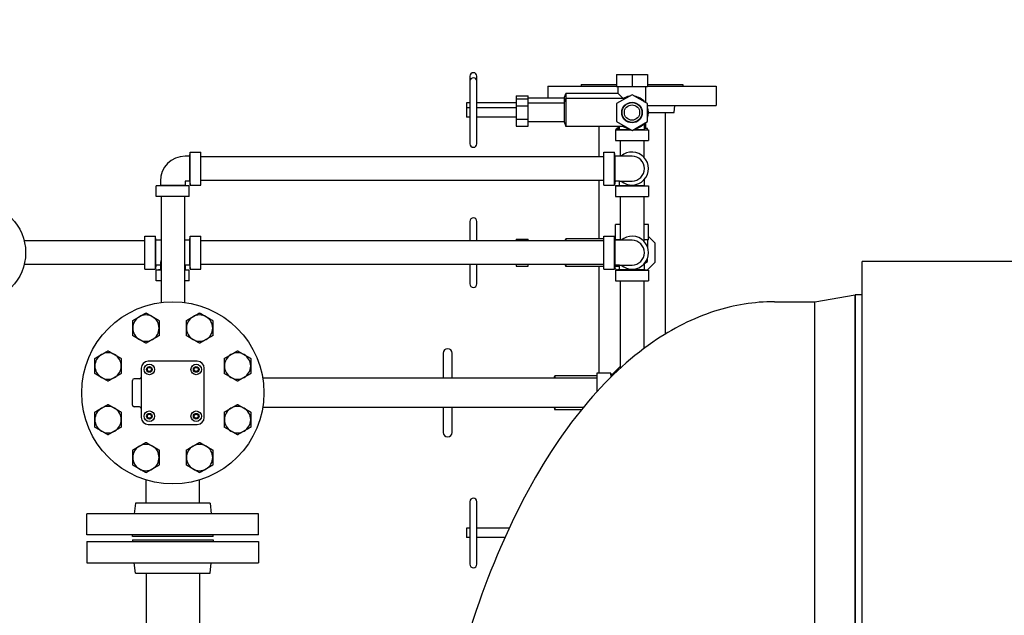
# Model space of a CAD drawing. Header units: inches. Extents: x 36 to 1719, y -84 to 1122.
# Tile 500 of 571: x 709 to 744, y 884 to 905. Entities that reach past the tile are written whole.
import ezdxf

# ---------------------------------------------------------------- set-up
doc = ezdxf.new("R2010")
doc.units = ezdxf.units.IN
doc.header["$LTSCALE"] = 48
doc.header["$MEASUREMENT"] = 0
doc.layers.add('Dimension (ANSI)', color=7, linetype='Continuous', lineweight=25)
doc.layers.add('Visible (ANSI)', color=7, linetype='Continuous', lineweight=30)
doc.styles.add('Note Text (ANSI)', font='tahoma.ttf')
doc.dimstyles.new('Architectural (ANSI)', dxfattribs={"dimscale": 48, "dimtxt": 0.125, "dimasz": 0.098425, "dimexe": 0.125, "dimexo": 0.0625, "dimgap": 0.031496, "dimtad": 0, "dimtih": 1, "dimtoh": 1, "dimdec": 4, "dimrnd": 1e-08, "dimzin": 3, "dimdsep": 46, "dimlunit": 4, "dimtxsty": 'Note Text (ANSI)', "dimcen": 0.09, "dimdle": 0.393701, "dimclrd": 256, "dimclre": 256, "dimclrt": 256, "dimadec": 0, "dimazin": 3, "dimtfac": 0.96, "dimtofl": 0, "dimtmove": 0, "dimatfit": 3, "dimfxl": 1, "dimfrac": 2, "dimtolj": 1, "dimtzin": 12, "dimlwd": -1, "dimlwe": -1, "dimarcsym": 0})

# ---------------------------------------------------------------- blocks, each defined once
blk = doc.blocks.new('*D22')
at = {"layer": 'Defpoints', "color": 0, "transparency": 16777216}
for p in [(702.014, 1001.053), (609.741, 760.491), (738.918, 760.491)]:
    blk.add_point(p, dxfattribs=at)
at = {"layer": 'Dimension (ANSI)', "transparency": 16777216}
for p, q in [((699.014, 1001.053), (603.741, 1001.053)), ((609.741, 996.328), (609.741, 900.572)), ((609.741, 765.216), (609.741, 889.973)), ((735.918, 760.491), (603.741, 760.491))]:
    blk.add_line(p, q, dxfattribs=at)
for points in [[(608.953, 996.328), (610.528, 996.328), (609.741, 1001.053)], [(608.953, 765.216), (610.528, 765.216), (609.741, 760.491)]]:
    blk.add_solid(points, dxfattribs=at)
at = {"layer": 'Dimension (ANSI)', "transparency": 16777216, "insert": (589.782, 899.06), "char_height": 6, "attachment_point": 1, "style": 'Note Text (ANSI)'}
blk.add_mtext('\\A1;20\'-0 9/16"', dxfattribs=at)

msp = doc.modelspace()

# ---------------------------------------------------------------- linework, layer by layer
at = {"layer": 'Visible (ANSI)'}
for p, q in [((724.93171, 903.10114), (724.93171, 902.92004)), ((725.17974, 902.92004), (725.17974, 903.10114)), ((730.16203, 903.1661), (730.16203, 902.73303)), ((730.16203, 903.1661), (730.71321, 903.1661)), ((730.71321, 903.1661), (731.26439, 903.1661)), ((730.71321, 903.1661), (730.71321, 902.73303)), ((731.26439, 903.1661), (731.26439, 902.73303)), ((724.93171, 902.92004), (724.93171, 900.68776)), ((725.17974, 900.68776), (725.17974, 902.92004)), ((727.71321, 902.7439), (730.16203, 902.7439)), ((727.71321, 902.7439), (727.71321, 902.31965)), ((728.90321, 902.8039), (730.16203, 902.8039)), ((728.90321, 902.8039), (728.90321, 902.7439)), ((730.16203, 902.73303), (730.71321, 902.73303)), ((730.21714, 902.48106), (730.21714, 902.73303)), ((730.71321, 902.73303), (731.26439, 902.73303)), ((731.20927, 902.15394), (731.20927, 902.73303)), ((731.26439, 902.8039), (732.52321, 902.8039)), ((731.26439, 902.7439), (733.71321, 902.7439)), ((732.52321, 902.8039), (732.52321, 902.7439)), ((733.71321, 902.7439), (733.71321, 902.0539)), ((726.57935, 902.40331), (726.57935, 902.28692)), ((726.57935, 902.40331), (727.01242, 902.40331)), ((726.57935, 902.28692), (727.01242, 902.28692)), ((726.57935, 902.28692), (726.57935, 902.04541)), ((727.01242, 902.28692), (727.01242, 902.40331)), ((728.29195, 902.31965), (727.01242, 902.31965)), ((727.01242, 902.04541), (727.01242, 902.28692)), ((728.29195, 902.31965), (728.351, 902.48106)), ((728.29195, 902.31965), (728.29195, 902.13854)), ((728.29195, 902.13854), (728.351, 902.29996)), ((728.351, 902.48106), (728.351, 902.29996)), ((730.21714, 902.48106), (728.351, 902.48106)), ((728.351, 902.29996), (728.351, 901.30783)), ((730.47005, 902.29996), (728.351, 902.29996)), ((730.71321, 902.44035), (730.16203, 902.12212)), ((730.3976, 902.30061), (730.21714, 902.48106)), ((731.26439, 902.12212), (730.71321, 902.44035)), ((724.80769, 902.15232), (724.80769, 901.97122)), ((724.93171, 902.15232), (724.80769, 902.15232)), ((724.80769, 901.97122), (724.80769, 901.63657)), ((724.93171, 901.97122), (724.80769, 901.97122)), ((726.57935, 902.15232), (725.17974, 902.15232)), ((726.57935, 901.97122), (725.17974, 901.97122)), ((726.57935, 902.04541), (727.01242, 902.04541)), ((726.57935, 902.04541), (726.57935, 901.56239)), ((728.29195, 902.13854), (727.01242, 902.13854)), ((727.01242, 901.56239), (727.01242, 902.04541)), ((728.29195, 902.13854), (728.29195, 901.46925)), ((730.16203, 902.12212), (730.16203, 901.48567)), ((731.26439, 901.48567), (731.26439, 902.12212)), ((731.26439, 902.0539), (733.71321, 902.0539)), ((732.21251, 901.8039), (732.24321, 902.0539)), ((724.93171, 901.63657), (724.80769, 901.63657)), ((726.57935, 901.63657), (725.17974, 901.63657)), ((726.57935, 901.56239), (726.57935, 901.32088)), ((726.57935, 901.56239), (727.01242, 901.56239)), ((727.01242, 901.32088), (727.01242, 901.56239)), ((731.30171, 901.8039), (732.21251, 901.8039)), ((731.90071, 901.8039), (731.90071, 893.8998)), ((726.57935, 901.32088), (727.01242, 901.32088)), ((728.29195, 901.46925), (727.01242, 901.46925)), ((728.29195, 901.46925), (728.351, 901.30783)), ((730.47005, 901.30783), (728.351, 901.30783)), ((729.52571, 901.30783), (729.52571, 900.2239)), ((730.27021, 901.1979), (730.12471, 901.1839)), ((730.16203, 901.48567), (730.71321, 901.16745)), ((730.16203, 901.18749), (730.16203, 901.23697)), ((730.27021, 901.23697), (730.16203, 901.23697)), ((730.21714, 901.23697), (730.21714, 901.30783)), ((730.27021, 901.1979), (730.27021, 901.30783)), ((730.27021, 901.1979), (730.66047, 901.1979)), ((730.71321, 901.16745), (731.26439, 901.48567)), ((730.76595, 901.1979), (731.15621, 901.1979)), ((731.15621, 901.3609), (731.15621, 901.41649)), ((731.15621, 901.1979), (731.15621, 901.3609)), ((731.26439, 901.23697), (731.15621, 901.23697)), ((731.15621, 901.1979), (731.30171, 901.1839)), ((731.20927, 901.23697), (731.20927, 901.45385)), ((731.26439, 901.18749), (731.26439, 901.23697)), ((730.12471, 901.1839), (730.68472, 901.1839)), ((730.12471, 901.1839), (730.12471, 900.8039)), ((730.7417, 901.1839), (731.30171, 901.1839)), ((731.30171, 901.1839), (731.30171, 900.8039)), ((730.12471, 900.8039), (731.30171, 900.8039)), ((730.29321, 900.8039), (730.29321, 900.2469)), ((731.13321, 900.8039), (731.13321, 900.21613)), ((714.93921, 900.2469), (714.77621, 900.2469)), ((714.93921, 900.2469), (714.95321, 900.3924)), ((714.93921, 899.3609), (714.93921, 900.2469)), ((714.95321, 899.2154), (714.95321, 900.3924)), ((714.95321, 900.3924), (715.33321, 900.3924)), ((715.33321, 899.2154), (715.33321, 900.3924)), ((729.71321, 900.2239), (715.33321, 900.2239)), ((729.71321, 899.2154), (729.71321, 900.3924)), ((729.71321, 900.3924), (730.09321, 900.3924)), ((730.09321, 899.2154), (730.09321, 900.3924)), ((730.10721, 900.2469), (730.09321, 900.3924)), ((730.10721, 899.3609), (730.10721, 900.2469)), ((730.27021, 900.2469), (730.10721, 900.2469)), ((730.71321, 900.2469), (730.27021, 900.2469)), ((713.89021, 899.1979), (713.74471, 899.1839)), ((714.92171, 899.1839), (713.74471, 899.1839)), ((713.74471, 898.8039), (713.74471, 899.1839)), ((713.89021, 899.3609), (713.89021, 899.1979)), ((714.77621, 899.1979), (713.89021, 899.1979)), ((714.77621, 899.3609), (714.77621, 899.1979)), ((714.93921, 899.3609), (714.77621, 899.3609)), ((714.77621, 899.1979), (714.92171, 899.1839)), ((714.92171, 898.8039), (714.92171, 899.1839)), ((714.93921, 899.3609), (714.95321, 899.2154)), ((714.95321, 899.2154), (715.33321, 899.2154)), ((729.71321, 899.3839), (715.33321, 899.3839)), ((729.52571, 899.3839), (729.52571, 897.29996)), ((729.71321, 899.2154), (730.09321, 899.2154)), ((730.10721, 899.3609), (730.09321, 899.2154)), ((730.27021, 899.3609), (730.10721, 899.3609)), ((730.27021, 899.1979), (730.12471, 899.1839)), ((730.12471, 899.1839), (731.30171, 899.1839)), ((730.12471, 899.1839), (730.12471, 898.8039)), ((730.27021, 899.3609), (730.71321, 899.3609)), ((730.27021, 899.1979), (730.27021, 899.3609)), ((730.27021, 899.1979), (731.15621, 899.1979)), ((731.15621, 899.3609), (731.15621, 899.41649)), ((731.15621, 899.1979), (731.15621, 899.3609)), ((731.15621, 899.1979), (731.30171, 899.1839)), ((731.30171, 899.1839), (731.30171, 898.8039)), ((714.92171, 898.8039), (713.74471, 898.8039)), ((713.91321, 898.8039), (713.91321, 895.02665)), ((714.75321, 898.8039), (714.75321, 895.02665)), ((730.12471, 898.8039), (731.30171, 898.8039)), ((730.29321, 898.8039), (730.29321, 897.2469)), ((731.13321, 898.8039), (731.13321, 897.21613)), ((724.93171, 897.92004), (724.93171, 897.2239)), ((725.17974, 897.2239), (725.17974, 897.92004)), ((730.29321, 897.8039), (730.12471, 897.8039)), ((730.12471, 897.2629), (730.12471, 897.8039)), ((731.30171, 897.8039), (731.13321, 897.8039)), ((731.30171, 897.2629), (731.30171, 897.8039)), ((713.33321, 896.2154), (713.33321, 897.3924)), ((713.33321, 897.3924), (713.71321, 897.3924)), ((713.71321, 896.2154), (713.71321, 897.3924)), ((713.72721, 897.2469), (713.71321, 897.3924)), ((714.93921, 897.2469), (714.95321, 897.3924)), ((714.95321, 896.2154), (714.95321, 897.3924)), ((714.95321, 897.3924), (715.33321, 897.3924)), ((715.33321, 896.2154), (715.33321, 897.3924)), ((729.71321, 896.2154), (729.71321, 897.3924)), ((729.71321, 897.3924), (730.09321, 897.3924)), ((730.09321, 896.2154), (730.09321, 897.3924)), ((730.10721, 897.2469), (730.09321, 897.3924)), ((730.12471, 897.38463), (730.09665, 897.35658)), ((731.53998, 897.14636), (731.30171, 897.38463)), ((713.33321, 897.2239), (709.03206, 897.2239)), ((713.72721, 896.3609), (713.72721, 897.2469)), ((713.89021, 897.2469), (713.72721, 897.2469)), ((713.91321, 897.2469), (713.89021, 897.2469)), ((714.93921, 897.2469), (714.77621, 897.2469)), ((714.93921, 896.3609), (714.93921, 897.2469)), ((729.71321, 897.2239), (715.33321, 897.2239)), ((726.57935, 897.28692), (727.01242, 897.28692)), ((726.57935, 897.28692), (726.57935, 897.2239)), ((727.01242, 897.2239), (727.01242, 897.28692)), ((728.32317, 897.2239), (728.351, 897.29996)), ((728.351, 897.29996), (728.351, 897.2239)), ((729.71321, 897.29996), (728.351, 897.29996)), ((730.12471, 897.29996), (730.1021, 897.29996)), ((730.10721, 896.3609), (730.10721, 897.2469)), ((730.27021, 897.2469), (730.10721, 897.2469)), ((730.29321, 897.2629), (730.12471, 897.2629)), ((730.14946, 897.2469), (730.14946, 897.2629)), ((730.71321, 897.2469), (730.27021, 897.2469)), ((731.30171, 897.2629), (731.13321, 897.2629)), ((731.27696, 896.97277), (731.27696, 897.2629)), ((731.53998, 896.46144), (731.53998, 897.14636)), ((713.33321, 896.3839), (709.03206, 896.3839)), ((713.72721, 896.3609), (713.71321, 896.2154)), ((713.89021, 896.3609), (713.72721, 896.3609)), ((713.89021, 896.3609), (713.89021, 896.1979)), ((714.77621, 896.3609), (714.77621, 896.1979)), ((714.93921, 896.3609), (714.77621, 896.3609)), ((714.93921, 896.3609), (714.95321, 896.2154)), ((729.71321, 896.3839), (715.33321, 896.3839)), ((724.93171, 896.3839), (724.93171, 895.68776)), ((725.17974, 895.68776), (725.17974, 896.3839)), ((726.57935, 896.3839), (726.57935, 896.32088)), ((726.57935, 896.32088), (727.01242, 896.32088)), ((727.01242, 896.32088), (727.01242, 896.3839)), ((728.32317, 896.3839), (728.351, 896.30783)), ((728.351, 896.3839), (728.351, 896.30783)), ((729.71321, 896.30783), (728.351, 896.30783)), ((729.52571, 896.30783), (729.52571, 892.5044)), ((730.10721, 896.3609), (730.09321, 896.2154)), ((730.27021, 896.30783), (730.1021, 896.30783)), ((730.27021, 896.3609), (730.10721, 896.3609)), ((730.27021, 896.3609), (730.71321, 896.3609)), ((730.27021, 896.1979), (730.27021, 896.3609)), ((731.15621, 896.3609), (731.15621, 896.41649)), ((731.15621, 896.1979), (731.15621, 896.3609)), ((731.1674, 896.42968), (731.26439, 896.48567)), ((731.26439, 896.48567), (731.26439, 896.59767)), ((731.26588, 896.18734), (731.53998, 896.46144)), ((783.97918, 896.4914), (738.91768, 896.4914)), ((738.91768, 838.7154), (738.91768, 896.4914)), ((713.33321, 896.2154), (713.71321, 896.2154)), ((713.89021, 896.1979), (713.74471, 896.1839)), ((713.91321, 896.1839), (713.74471, 896.1839)), ((713.74471, 895.8039), (713.74471, 896.1839)), ((713.91321, 896.1979), (713.89021, 896.1979)), ((714.77621, 896.1979), (714.75321, 896.1979)), ((714.92171, 896.1839), (714.75321, 896.1839)), ((714.77621, 896.1979), (714.92171, 896.1839)), ((714.92171, 895.8039), (714.92171, 896.1839)), ((714.95321, 896.2154), (715.33321, 896.2154)), ((729.71321, 896.2154), (730.09321, 896.2154)), ((730.09665, 896.25122), (730.16053, 896.18734)), ((730.27021, 896.1979), (730.12471, 896.1839)), ((730.12471, 896.1839), (731.30171, 896.1839)), ((730.12471, 896.1839), (730.12471, 895.8039)), ((730.27021, 896.1979), (731.15621, 896.1979)), ((731.15621, 896.1979), (731.30171, 896.1839)), ((731.30171, 896.1839), (731.30171, 895.8039)), ((713.91321, 895.8039), (713.74471, 895.8039)), ((714.92171, 895.8039), (714.75321, 895.8039)), ((730.12471, 895.8039), (731.30171, 895.8039)), ((730.29321, 895.8039), (730.29321, 892.68089)), ((731.13321, 895.8039), (731.13321, 893.3788)), ((737.23253, 895.0539), (738.66966, 895.3039)), ((738.66966, 895.3039), (738.66966, 845.3039)), ((738.91768, 895.3039), (738.66966, 895.3039)), ((738.66966, 845.3039), (738.66966, 895.3039)), ((735.79268, 895.0539), (737.23253, 895.0539)), ((737.23253, 845.5539), (737.23253, 895.0539)), ((737.23253, 845.5539), (737.23253, 895.0539)), ((723.98092, 893.22122), (723.98092, 892.3289)), ((724.29588, 892.3289), (724.29588, 893.22122)), ((715.20821, 892.9289), (713.45821, 892.9289)), ((713.20821, 892.6789), (713.20821, 890.9289)), ((715.45821, 890.9289), (715.45821, 892.6789)), ((727.93739, 892.3289), (727.9573, 892.40626)), ((727.9573, 892.40626), (727.9573, 892.3289)), ((729.46321, 892.40626), (727.9573, 892.40626)), ((729.46321, 892.5044), (729.46321, 891.84693)), ((729.96321, 892.5044), (729.46321, 892.5044)), ((729.96321, 892.5044), (729.96321, 892.3674)), ((729.97495, 892.37896), (729.96321, 892.5044)), ((730.29321, 892.748), (729.9706, 892.4254)), ((730.00282, 892.40626), (729.9724, 892.40626)), ((712.89571, 891.3664), (712.89571, 892.2414)), ((713.14571, 892.3039), (712.95821, 892.3039)), ((729.46321, 892.3289), (717.54052, 892.3289)), ((713.14571, 891.3039), (712.95821, 891.3039)), ((728.97228, 891.2789), (717.54052, 891.2789)), ((723.98092, 891.2789), (723.98092, 890.38657)), ((724.29588, 890.38657), (724.29588, 891.2789)), ((727.93739, 891.2789), (727.9573, 891.20154)), ((727.9573, 891.2789), (727.9573, 891.20154)), ((728.90917, 891.20154), (727.9573, 891.20154)), ((713.45821, 890.6789), (715.20821, 890.6789)), ((713.38321, 887.8689), (713.38321, 888.69584)), ((715.28321, 887.8689), (715.28321, 888.69584)), ((713.00486, 887.8689), (712.95821, 887.4889)), ((715.66155, 887.8689), (713.00486, 887.8689)), ((715.66155, 887.8689), (715.70821, 887.4889)), ((724.93171, 887.92004), (724.93171, 885.68776)), ((725.17974, 885.68776), (725.17974, 887.92004)), ((717.39321, 887.4889), (711.27321, 887.4889)), ((711.27321, 886.7389), (711.27321, 887.4889)), ((717.39321, 886.7389), (717.39321, 887.4889)), ((724.80769, 886.97122), (724.80769, 886.63657)), ((724.93171, 886.97122), (724.80769, 886.97122)), ((726.32851, 886.97122), (725.17974, 886.97122)), ((717.39321, 886.7389), (711.27321, 886.7389)), ((711.27321, 886.4939), (717.39321, 886.4939)), ((711.27321, 886.4939), (711.27321, 885.7439)), ((712.89321, 886.6789), (712.89321, 886.7389)), ((715.77321, 886.6789), (712.89321, 886.6789)), ((712.89321, 886.5539), (715.77321, 886.5539)), ((712.89321, 886.5539), (712.89321, 886.4939)), ((715.77321, 886.6789), (715.77321, 886.7389)), ((715.77321, 886.5539), (715.77321, 886.4939)), ((717.39321, 886.4939), (717.39321, 885.7439)), ((724.93171, 886.63657), (724.80769, 886.63657)), ((726.17562, 886.63657), (725.17974, 886.63657)), ((711.27321, 885.7439), (717.39321, 885.7439)), ((713.00486, 885.3639), (712.95821, 885.7439)), ((715.66155, 885.3639), (715.70821, 885.7439)), ((713.00486, 885.3639), (715.66155, 885.3639)), ((713.38321, 885.3639), (713.38321, 882.6839)), ((715.28321, 885.3639), (715.28321, 882.6839))]:
    msp.add_line(p, q, dxfattribs=at)
for centre, radius in [((730.71321, 901.8039), 0.36675), ((730.71321, 901.8039), 0.35322), ((730.71321, 901.8039), 0.273), ((707.33321, 896.8039), 1.75), ((714.33321, 891.8039), 3.25), ((713.49821, 892.6389), 0.1875), ((715.16821, 892.6389), 0.1875), ((713.49821, 892.6389), 0.1005), ((713.49821, 892.6389), 0.0725), ((715.16821, 892.6389), 0.1005), ((715.16821, 892.6389), 0.0725), ((713.49821, 890.9689), 0.1875), ((713.49821, 890.9689), 0.1005), ((713.49821, 890.9689), 0.0725), ((715.16821, 890.9689), 0.1875), ((715.16821, 890.9689), 0.1005), ((715.16821, 890.9689), 0.0725)]:
    msp.add_circle(centre, radius, dxfattribs=at)
for centre, radius, start, end in [((725.05573, 903.10114), 0.12402, 0, 180), ((725.05573, 902.92004), 0.12402, 0, 180), ((730.71321, 901.8039), 0.5885, 99.485971, 122.549411), ((730.71321, 901.8039), 0.5885, 39.485971, 80.514029), ((730.71321, 901.8039), 0.5885, 339.485971, 20.514029), ((730.71321, 901.8039), 0.5885, 237.450589, 260.514029), ((730.71321, 901.8039), 0.5885, 279.485971, 320.514029), ((725.05573, 900.68776), 0.12402, 180, 0), ((714.77621, 899.3609), 0.886, 90, 180), ((730.71321, 899.8039), 0.5885, 228.830136, 131.169864), ((730.71321, 899.8039), 0.443, 270, 90), ((725.05573, 897.92004), 0.12402, 0, 180), ((730.71321, 896.8039), 0.5885, 228.830136, 131.169864), ((714.77621, 896.3609), 0.886, 90, 91.487529), ((730.71321, 896.8039), 0.443, 270, 90), ((714.77621, 896.3609), 0.886, 166.916357, 180), ((725.05573, 895.68776), 0.12402, 180, 0), ((713.3765, 894.1136), 0.469, 120, 180), ((713.3765, 894.1136), 0.469, 60, 120), ((713.3765, 894.1136), 0.469, 0, 60), ((715.28992, 894.1136), 0.469, 120, 180), ((715.28992, 894.1136), 0.469, 60, 120), ((715.28992, 894.1136), 0.469, 0, 60), ((713.3765, 894.1136), 0.469, 180, 240), ((713.3765, 894.1136), 0.469, 300, 0), ((715.28992, 894.1136), 0.469, 180, 240), ((715.28992, 894.1136), 0.469, 300, 0), ((713.3765, 894.1136), 0.469, 240, 300), ((715.28992, 894.1136), 0.469, 240, 300), ((712.02351, 892.76061), 0.469, 120, 180), ((712.02351, 892.76061), 0.469, 60, 120), ((712.02351, 892.76061), 0.469, 0, 60), ((716.64291, 892.76061), 0.469, 120, 180), ((716.64291, 892.76061), 0.469, 60, 120), ((716.64291, 892.76061), 0.469, 0, 60), ((724.1384, 893.22122), 0.15748, 0, 180), ((712.02351, 892.76061), 0.469, 180, 240), ((712.02351, 892.76061), 0.469, 300, 0), ((713.45821, 892.6789), 0.25, 90, 180), ((715.20821, 892.6789), 0.25, 0, 90), ((716.64291, 892.76061), 0.469, 180, 240), ((716.64291, 892.76061), 0.469, 300, 0), ((712.02351, 892.76061), 0.469, 240, 300), ((712.95821, 892.2414), 0.0625, 90, 180), ((713.14571, 892.3664), 0.0625, 270, 0), ((716.64291, 892.76061), 0.469, 240, 300), ((712.95821, 891.3664), 0.0625, 180, 270), ((712.02351, 890.84719), 0.469, 120, 180), ((712.02351, 890.84719), 0.469, 60, 120), ((712.02351, 890.84719), 0.469, 0, 60), ((713.14571, 891.2414), 0.0625, 0, 90), ((716.64291, 890.84719), 0.469, 120, 180), ((716.64291, 890.84719), 0.469, 60, 120), ((716.64291, 890.84719), 0.469, 0, 60), ((712.02351, 890.84719), 0.469, 180, 240), ((712.02351, 890.84719), 0.469, 300, 0), ((713.45821, 890.9289), 0.25, 180, 270), ((715.20821, 890.9289), 0.25, 270, 0), ((716.64291, 890.84719), 0.469, 180, 240), ((716.64291, 890.84719), 0.469, 300, 0), ((712.02351, 890.84719), 0.469, 240, 300), ((716.64291, 890.84719), 0.469, 240, 300), ((724.1384, 890.38657), 0.15748, 180, 0), ((713.3765, 889.4942), 0.469, 60, 120), ((715.28992, 889.4942), 0.469, 60, 120), ((713.3765, 889.4942), 0.469, 120, 180), ((713.3765, 889.4942), 0.469, 0, 60), ((715.28992, 889.4942), 0.469, 120, 180), ((715.28992, 889.4942), 0.469, 0, 60), ((713.3765, 889.4942), 0.469, 180, 240), ((713.3765, 889.4942), 0.469, 300, 0), ((715.28992, 889.4942), 0.469, 180, 240), ((715.28992, 889.4942), 0.469, 300, 0), ((713.3765, 889.4942), 0.469, 240, 300), ((715.28992, 889.4942), 0.469, 240, 300), ((725.05573, 887.92004), 0.12402, 0, 180), ((725.05573, 885.68776), 0.12402, 180, 0)]:
    msp.add_arc(centre, radius, start, end, dxfattribs=at)
msp.add_open_spline([(735.79268, 895.0539), (735.07374, 895.0539), (734.35519, 894.9382), (732.89767, 894.46848), (732.16163, 894.09735), (730.59336, 893.01633), (729.77623, 892.24919), (728.18896, 890.334), (727.42915, 889.15764), (726.07053, 886.50935), (725.47187, 885.03733), (724.78787, 882.89618), (724.62122, 882.32479), (724.46651, 881.7414)], degree=3, knots=[0, 0, 0, 0, 0.15976447, 0.15976447, 0.33190344, 0.33190344, 0.54283806, 0.54283806, 0.77254656, 0.77254656, 1.00225505, 1.00225505, 1.08314503, 1.08314503, 1.08314503, 1.08314503], dxfattribs=at)
for points in [[(712.9075, 894.38437), (713.03317, 894.45693), (713.142, 894.51976)], [(713.142, 894.51976), (713.25083, 894.5826), (713.3765, 894.65515)], [(713.3765, 894.65515), (713.50217, 894.5826), (713.611, 894.51976)], [(713.611, 894.51976), (713.71983, 894.45693), (713.8455, 894.38437)], [(714.82092, 894.38437), (714.94658, 894.45693), (715.05542, 894.51976)], [(715.05542, 894.51976), (715.16425, 894.5826), (715.28992, 894.65515)], [(715.28992, 894.65515), (715.41558, 894.5826), (715.52442, 894.51976)], [(715.52442, 894.51976), (715.63325, 894.45693), (715.75892, 894.38437)], [(712.9075, 894.1136), (712.9075, 894.23926), (712.9075, 894.38437)], [(713.8455, 894.38437), (713.8455, 894.23926), (713.8455, 894.1136)], [(714.82092, 894.1136), (714.82092, 894.23926), (714.82092, 894.38437)], [(715.75892, 894.38437), (715.75892, 894.23926), (715.75892, 894.1136)], [(712.9075, 893.84282), (712.9075, 893.98793), (712.9075, 894.1136)], [(713.142, 893.70743), (713.03317, 893.77026), (712.9075, 893.84282)], [(713.8455, 893.84282), (713.71983, 893.77026), (713.611, 893.70743)], [(713.8455, 894.1136), (713.8455, 893.98793), (713.8455, 893.84282)], [(714.82092, 893.84282), (714.82092, 893.98793), (714.82092, 894.1136)], [(715.05542, 893.70743), (714.94658, 893.77026), (714.82092, 893.84282)], [(715.75892, 893.84282), (715.63325, 893.77026), (715.52442, 893.70743)], [(715.75892, 894.1136), (715.75892, 893.98793), (715.75892, 893.84282)], [(713.3765, 893.57204), (713.25083, 893.6446), (713.142, 893.70743)], [(713.611, 893.70743), (713.50217, 893.6446), (713.3765, 893.57204)], [(715.28992, 893.57204), (715.16425, 893.6446), (715.05542, 893.70743)], [(715.52442, 893.70743), (715.41558, 893.6446), (715.28992, 893.57204)], [(711.55451, 893.03138), (711.68018, 893.10394), (711.78901, 893.16677)], [(711.78901, 893.16677), (711.89784, 893.22961), (712.02351, 893.30216)], [(712.02351, 893.30216), (712.14918, 893.22961), (712.25801, 893.16677)], [(712.25801, 893.16677), (712.36684, 893.10394), (712.49251, 893.03138)], [(716.17391, 893.03138), (716.29957, 893.10394), (716.40841, 893.16677)], [(716.40841, 893.16677), (716.51724, 893.22961), (716.64291, 893.30216)], [(716.64291, 893.30216), (716.76857, 893.22961), (716.87741, 893.16677)], [(716.87741, 893.16677), (716.98624, 893.10394), (717.11191, 893.03138)], [(711.55451, 892.76061), (711.55451, 892.88627), (711.55451, 893.03138)], [(711.55451, 892.48983), (711.55451, 892.63494), (711.55451, 892.76061)], [(712.49251, 893.03138), (712.49251, 892.88627), (712.49251, 892.76061)], [(712.49251, 892.76061), (712.49251, 892.63494), (712.49251, 892.48983)], [(716.17391, 892.76061), (716.17391, 892.88627), (716.17391, 893.03138)], [(716.17391, 892.48983), (716.17391, 892.63494), (716.17391, 892.76061)], [(717.11191, 893.03138), (717.11191, 892.88627), (717.11191, 892.76061)], [(717.11191, 892.76061), (717.11191, 892.63494), (717.11191, 892.48983)], [(711.78901, 892.35444), (711.68018, 892.41727), (711.55451, 892.48983)], [(712.49251, 892.48983), (712.36684, 892.41727), (712.25801, 892.35444)], [(716.40841, 892.35444), (716.29957, 892.41727), (716.17391, 892.48983)], [(717.11191, 892.48983), (716.98624, 892.41727), (716.87741, 892.35444)], [(712.02351, 892.21905), (711.89784, 892.29161), (711.78901, 892.35444)], [(712.25801, 892.35444), (712.14918, 892.29161), (712.02351, 892.21905)], [(716.64291, 892.21905), (716.51724, 892.29161), (716.40841, 892.35444)], [(716.87741, 892.35444), (716.76857, 892.29161), (716.64291, 892.21905)], [(711.78901, 891.25336), (711.89784, 891.31619), (712.02351, 891.38874)], [(712.02351, 891.38874), (712.14918, 891.31619), (712.25801, 891.25336)], [(716.40841, 891.25336), (716.51724, 891.31619), (716.64291, 891.38874)], [(716.64291, 891.38874), (716.76857, 891.31619), (716.87741, 891.25336)], [(711.55451, 891.11797), (711.68018, 891.19052), (711.78901, 891.25336)], [(711.55451, 890.84719), (711.55451, 890.97286), (711.55451, 891.11797)], [(712.25801, 891.25336), (712.36684, 891.19052), (712.49251, 891.11797)], [(712.49251, 891.11797), (712.49251, 890.97286), (712.49251, 890.84719)], [(716.17391, 891.11797), (716.29957, 891.19052), (716.40841, 891.25336)], [(716.17391, 890.84719), (716.17391, 890.97286), (716.17391, 891.11797)], [(716.87741, 891.25336), (716.98624, 891.19052), (717.11191, 891.11797)], [(717.11191, 891.11797), (717.11191, 890.97286), (717.11191, 890.84719)], [(711.55451, 890.57641), (711.55451, 890.72152), (711.55451, 890.84719)], [(712.49251, 890.84719), (712.49251, 890.72152), (712.49251, 890.57641)], [(716.17391, 890.57641), (716.17391, 890.72152), (716.17391, 890.84719)], [(717.11191, 890.84719), (717.11191, 890.72152), (717.11191, 890.57641)], [(711.78901, 890.44102), (711.68018, 890.50386), (711.55451, 890.57641)], [(712.02351, 890.30563), (711.89784, 890.37819), (711.78901, 890.44102)], [(712.25801, 890.44102), (712.14918, 890.37819), (712.02351, 890.30563)], [(712.49251, 890.57641), (712.36684, 890.50386), (712.25801, 890.44102)], [(716.40841, 890.44102), (716.29957, 890.50386), (716.17391, 890.57641)], [(716.64291, 890.30563), (716.51724, 890.37819), (716.40841, 890.44102)], [(716.87741, 890.44102), (716.76857, 890.37819), (716.64291, 890.30563)], [(717.11191, 890.57641), (716.98624, 890.50386), (716.87741, 890.44102)], [(713.142, 889.90036), (713.25083, 889.9632), (713.3765, 890.03575)], [(713.3765, 890.03575), (713.50217, 889.9632), (713.611, 889.90036)], [(715.05542, 889.90036), (715.16425, 889.9632), (715.28992, 890.03575)], [(715.28992, 890.03575), (715.41558, 889.9632), (715.52442, 889.90036)], [(712.9075, 889.76498), (713.03317, 889.83753), (713.142, 889.90036)], [(712.9075, 889.4942), (712.9075, 889.61987), (712.9075, 889.76498)], [(713.611, 889.90036), (713.71983, 889.83753), (713.8455, 889.76498)], [(713.8455, 889.76498), (713.8455, 889.61987), (713.8455, 889.4942)], [(714.82092, 889.76498), (714.94658, 889.83753), (715.05542, 889.90036)], [(714.82092, 889.4942), (714.82092, 889.61987), (714.82092, 889.76498)], [(715.52442, 889.90036), (715.63325, 889.83753), (715.75892, 889.76498)], [(715.75892, 889.76498), (715.75892, 889.61987), (715.75892, 889.4942)], [(712.9075, 889.22342), (712.9075, 889.36853), (712.9075, 889.4942)], [(713.8455, 889.4942), (713.8455, 889.36853), (713.8455, 889.22342)], [(714.82092, 889.22342), (714.82092, 889.36853), (714.82092, 889.4942)], [(715.75892, 889.4942), (715.75892, 889.36853), (715.75892, 889.22342)], [(713.142, 889.08803), (713.03317, 889.15087), (712.9075, 889.22342)], [(713.3765, 888.95264), (713.25083, 889.0252), (713.142, 889.08803)], [(713.611, 889.08803), (713.50217, 889.0252), (713.3765, 888.95264)], [(713.8455, 889.22342), (713.71983, 889.15087), (713.611, 889.08803)], [(715.05542, 889.08803), (714.94658, 889.15087), (714.82092, 889.22342)], [(715.28992, 888.95264), (715.16425, 889.0252), (715.05542, 889.08803)], [(715.52442, 889.08803), (715.41558, 889.0252), (715.28992, 888.95264)], [(715.75892, 889.22342), (715.63325, 889.15087), (715.52442, 889.08803)]]:
    msp.add_rational_spline(points, [1, 1.0379548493, 1], degree=2, dxfattribs=at)

# ---------------------------------------------------------------- dimensions: what is measured, and where the dimension line sits
at = {"layer": 'Dimension (ANSI)'}
dim = msp.add_linear_dim(base=(609.7408, 760.4914), p1=(702.01418, 1001.0529), p2=(738.91768, 760.4914), angle=270, dimstyle='Architectural (ANSI)', override={"dimgap": 0.031496, "dimdec": 4, "dimlfac": 1, "dimtol": 0, "dimlim": 0, "dimtp": 0, "dimtm": 0, "dimtdec": 2, "dimatfit": 1}, dxfattribs=at)
dim.commit()
dim.dimension.update_dxf_attribs({"geometry": '*D22', "text_midpoint": (609.7408, 895.27215), "dimtype": 160})

doc.saveas('drawing.dxf')
